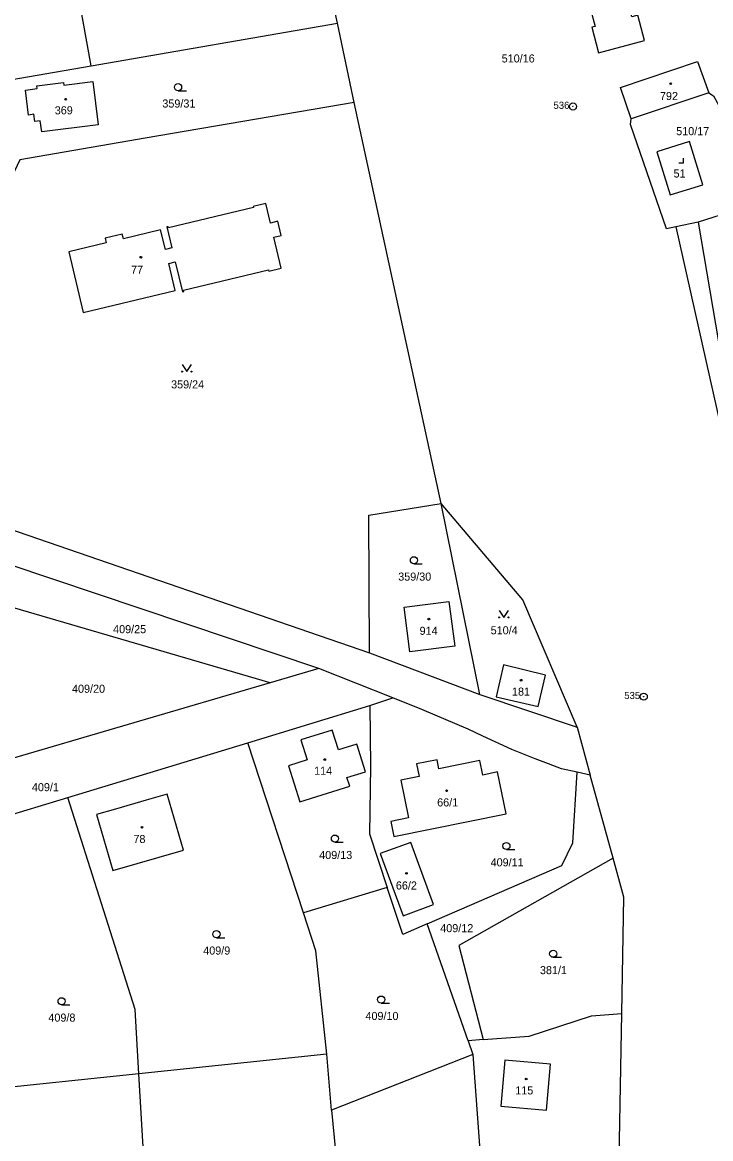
# Model space of a CAD drawing. Extents: x -725728 to -720881, y -1068679 to -1063504.
# Drawn here: x -723991.6 to -723846.7, y -1067188.2 to -1066953 of the extents above; entities that cross this region are included whole.
import ezdxf

# ---------------------------------------------------------------- set-up
doc = ezdxf.new("R2010")
doc.units = 0
for name, color, linetype in [('Hranice parcel', 7, 'Continuous'), ('Parcelní čísla', 7, 'Continuous'), ('Značky bodu BP', 7, 'Continuous'), ('Značky budov', 7, 'Continuous'), ('Značky kultur', 7, 'Continuous')]:
    doc.layers.add(name, color=color, linetype=linetype)

# ---------------------------------------------------------------- blocks, each defined once
blk = doc.blocks.new('4.02_3')
at = {"layer": 'Značky budov'}
blk.add_circle((-0.001, 0), 0.0175, dxfattribs=at)
blk = doc.blocks.new('4.02_4')
at = {"layer": 'Značky budov'}
blk.add_circle((-0.001, 0), 0.0175, dxfattribs=at)
blk = doc.blocks.new('3.04_2')
at = {"layer": 'Značky kultur'}
blk.add_line((0.001, 0), (0.176, 0), dxfattribs=at)
blk.add_circle((0.001, 0.075), 0.075, dxfattribs=at)
blk = doc.blocks.new('3.04_3')
at = {"layer": 'Značky kultur'}
blk.add_line((0.001, 0), (0.176, 0), dxfattribs=at)
blk.add_circle((0.001, 0.075), 0.075, dxfattribs=at)
blk = doc.blocks.new('3.19_1')
at = {"layer": 'Značky kultur'}
for p, q in [((-0.1, 0), (0, 0)), ((0, 0), (0, 0.1))]:
    blk.add_line(p, q, dxfattribs=at)
blk = doc.blocks.new('3.14_1')
at = {"layer": 'Značky kultur'}
blk.add_lwpolyline([(-0.1, 0.15), (0, 0), (0.1, 0.15)], dxfattribs=at)
for centre in [(-0.1, 0), (0.1, 0)]:
    blk.add_circle(centre, 0.01, dxfattribs=at)
blk = doc.blocks.new('3.14_2')
at = {"layer": 'Značky kultur'}
blk.add_lwpolyline([(-0.1, 0.15), (0, 0), (0.1, 0.15)], dxfattribs=at)
for centre in [(-0.1, 0), (0.1, 0)]:
    blk.add_circle(centre, 0.01, dxfattribs=at)
blk = doc.blocks.new('1.01_1')
at = {"layer": 'Značky bodu BP'}
for radius in [0.075, 0.003]:
    blk.add_circle((0, 0), radius, dxfattribs=at)

msp = doc.modelspace()

# ---------------------------------------------------------------- linework, layer by layer
at = {"layer": 'Hranice parcel'}
for p, q in [((-723925.22, -1066953.16), (-723933.5, -1066916.52)), ((-723977.15, -1066962.13), (-723983.92, -1066923.79)), ((-723977.15, -1066962.13), (-723925.22, -1066953.16)), ((-723921.75, -1066969.85), (-723925.22, -1066953.16)), ((-723990.33, -1066972.54), (-723990.96, -1066967.26)), ((-723847.03, -1066967.84), (-723863.43, -1066973.35)), ((-723903.41, -1067054.42), (-723921.75, -1066969.85)), ((-723863.58, -1066974.5), (-723863.43, -1066973.35)), ((-723855.98, -1066996.48), (-723863.58, -1066974.5)), ((-723841.1, -1066992.46), (-723849.33, -1066995.12)), ((-723853.97, -1066996.11), (-723855.98, -1066996.48)), ((-723849.33, -1066995.12), (-723853.97, -1066996.11)), ((-723853.97, -1066996.11), (-723835.5, -1067078.81)), ((-723849.33, -1066995.12), (-723845, -1067020.29)), ((-723895.28, -1067094.66), (-723903.41, -1067054.42)), ((-724004.3, -1067056.3), (-723918.53, -1067085.86)), ((-723929.19, -1067089.18), (-723994.57, -1067067.16)), ((-723939.41, -1067092.18), (-723994.9, -1067075.98)), ((-723918.53, -1067085.86), (-723895.28, -1067094.66)), ((-723929.19, -1067089.18), (-723939.41, -1067092.18)), ((-723913.59, -1067095.34), (-723929.19, -1067089.18)), ((-723939.41, -1067092.18), (-723999.15, -1067109.72)), ((-723918.46, -1067096.97), (-723913.59, -1067095.34)), ((-723895.28, -1067094.66), (-723874.79, -1067101.51)), ((-723944.15, -1067104.79), (-723918.46, -1067096.97)), ((-723874.79, -1067101.51), (-723872.02, -1067111.6)), ((-723982.05, -1067116.32), (-723944.15, -1067104.79)), ((-723932.41, -1067140.65), (-723944.15, -1067104.79)), ((-723872.02, -1067111.6), (-723874.75, -1067111.02)), ((-723867.2, -1067129.12), (-723872.02, -1067111.6)), ((-724020.45, -1067128.01), (-723982.05, -1067116.32)), ((-723914.77, -1067135.27), (-723932.41, -1067140.65)), ((-723897.76, -1067167.61), (-723906.39, -1067142.98)), ((-723894.54, -1067167.36), (-723897.76, -1067167.61)), ((-723897.76, -1067167.61), (-723896.76, -1067170.46)), ((-723927.46, -1067170.44), (-723967.05, -1067174.58)), ((-723926.49, -1067182.21), (-723927.46, -1067170.44)), ((-723896.76, -1067170.46), (-723926.49, -1067182.21)), ((-723896.76, -1067170.46), (-723893.86, -1067210.19)), ((-723964.01, -1067227.01), (-723967.05, -1067174.58))]:
    msp.add_line(p, q, dxfattribs=at)
for points in [[(-723865.06, -1066945.05), (-723863.82, -1066944.72), (-723865.54, -1066938.19), (-723864, -1066937.79), (-723865.18, -1066933.3), (-723866.72, -1066933.7), (-723867.67, -1066930.11), (-723877.34, -1066932.66), (-723876.39, -1066936.25), (-723878.38, -1066936.77), (-723877.19, -1066941.26), (-723875.21, -1066940.74), (-723873.49, -1066947.27), (-723872.8, -1066947.09), (-723871.02, -1066953.86), (-723871.7, -1066954.04), (-723870.29, -1066959.4), (-723860.62, -1066956.85), (-723862.03, -1066951.49), (-723863.27, -1066951.82), (-723865.06, -1066945.05)], [(-723863.43, -1066973.35), (-723865.65, -1066966.69), (-723849.44, -1066961.27), (-723847.03, -1066967.84)], [(-724012.29, -1067001.71), (-724017.4, -1066969.08), (-723977.15, -1066962.13)], [(-723990.96, -1066967.26), (-723988.49, -1066966.95), (-723988.56, -1066966.35), (-723982.94, -1066965.64), (-723982.87, -1066966.23), (-723976.78, -1066965.46), (-723975.63, -1066974.56), (-723987.5, -1066976.07), (-723987.85, -1066973.74), (-723988.99, -1066973.91), (-723989.22, -1066972.37), (-723990.33, -1066972.54)], [(-723847.03, -1066967.84), (-723846.06, -1066968.51), (-723844.52, -1066971.28)], [(-723921.75, -1066969.85), (-723965.76, -1066977.41), (-723992.14, -1066981.96), (-724000.49, -1066999.63)], [(-723851.1, -1066978.13), (-723857.98, -1066980.25), (-723855.18, -1066989.35), (-723848.3, -1066987.23), (-723851.1, -1066978.13)], [(-723943.01, -1066991.8), (-723942.96, -1066992.02), (-723960.85, -1066996.29), (-723960.91, -1066996.05), (-723961.18, -1066996.11), (-723960.12, -1067000.54), (-723961.5, -1067000.87), (-723962.49, -1066996.75), (-723970.33, -1066998.63), (-723970.57, -1066997.63), (-723974.17, -1066998.49), (-723973.93, -1066999.49), (-723981.83, -1067001.38), (-723978.78, -1067014.12), (-723959.44, -1067009.49), (-723960.8, -1067003.82), (-723959.42, -1067003.49), (-723957.91, -1067009.79), (-723957.62, -1067009.72), (-723957.68, -1067009.45), (-723939.81, -1067005.18), (-723939.74, -1067005.43), (-723937.1, -1067004.8), (-723938.65, -1066998.25), (-723937.08, -1066997.88), (-723937.78, -1066994.91), (-723939.36, -1066995.29), (-723940.35, -1066991.17), (-723943.01, -1066991.8)], [(-723918.53, -1067085.86), (-723918.65, -1067056.82), (-723903.41, -1067054.42)], [(-723874.79, -1067101.51), (-723886.24, -1067074.7), (-723903.41, -1067054.42)], [(-723911.2, -1067076.26), (-723901.79, -1067075.05), (-723900.57, -1067084.48), (-723910, -1067085.67), (-723911.2, -1067076.26)], [(-723881.44, -1067090.57), (-723890.29, -1067088.4), (-723891.85, -1067095.12), (-723883, -1067097.18), (-723881.44, -1067090.57)], [(-723874.75, -1067111.02), (-723878.11, -1067110.31), (-723880.82, -1067109.26), (-723883.63, -1067108.17), (-723888.55, -1067106.25), (-723894.61, -1067103.4), (-723897.75, -1067101.92), (-723907.47, -1067097.76), (-723913.59, -1067095.34)], [(-723918.46, -1067096.97), (-723918.33, -1067109.72), (-723918.53, -1067123.97), (-723914.77, -1067135.27)], [(-723919.32, -1067110.9), (-723921.21, -1067105.1), (-723925.07, -1067106.32), (-723926.4, -1067102.13), (-723932.98, -1067104.21), (-723931.65, -1067108.4), (-723935.59, -1067109.65), (-723933.17, -1067117.28), (-723922.68, -1067113.96), (-723923.26, -1067112.14), (-723919.32, -1067110.9)], [(-723889.74, -1067119.75), (-723891.53, -1067110.92), (-723894.64, -1067111.66), (-723895.27, -1067108.57), (-723903.9, -1067110.32), (-723904.29, -1067108.37), (-723908.61, -1067109.24), (-723908.07, -1067111.89), (-723911.89, -1067112.66), (-723910.27, -1067120.65), (-723914, -1067121.4), (-723913.36, -1067124.54), (-723889.74, -1067119.75)], [(-723906.39, -1067142.98), (-723878, -1067130.64), (-723875.71, -1067125.86), (-723874.75, -1067111.02)], [(-723967.05, -1067174.58), (-723967.83, -1067161.04), (-723982.05, -1067116.32)], [(-723972.57, -1067131.75), (-723957.69, -1067127.42), (-723961.13, -1067115.61), (-723965.56, -1067116.9), (-723971.98, -1067118.77), (-723976.01, -1067119.95), (-723972.57, -1067131.75)], [(-723905.01, -1067138.89), (-723909.81, -1067125.8), (-723916.24, -1067128.15), (-723911.44, -1067141.25), (-723905.01, -1067138.89)], [(-723867.2, -1067129.12), (-723899.69, -1067147.52), (-723894.54, -1067167.36)], [(-723865.37, -1067161.89), (-723864.93, -1067137.36), (-723867.2, -1067129.12)], [(-723906.39, -1067142.98), (-723911.46, -1067145.19), (-723914.77, -1067135.27)], [(-723927.46, -1067170.44), (-723929.79, -1067148.64), (-723932.41, -1067140.65)], [(-723894.54, -1067167.36), (-723884.91, -1067166.62), (-723871.77, -1067162.32), (-723865.37, -1067161.89)], [(-723893.86, -1067210.19), (-723866.25, -1067211.52), (-723865.37, -1067161.89)], [(-723890.04, -1067171.72), (-723890.87, -1067181.38), (-723881.2, -1067182.21), (-723880.38, -1067172.54), (-723890.04, -1067171.72)], [(-723967.05, -1067174.58), (-724000.78, -1067178.1), (-724006.45, -1067177.73)], [(-723926.49, -1067182.21), (-723922.82, -1067220.4), (-723931.4, -1067214.82), (-723950.41, -1067222.53)]]:
    msp.add_lwpolyline(points, dxfattribs=at)

# ---------------------------------------------------------------- block references
at = {"layer": 'Značky bodu BP', "xscale": 10, "yscale": 10}
for p in [(-723875.66, -1066970.72), (-723860.76, -1067095.09)]:
    msp.add_blockref('1.01_1', p, dxfattribs=at)
at = {"layer": 'Značky budov', "xscale": 10, "yscale": 10}
for name, p in [('4.02_4', (-723855.07, -1066965.92)), ('4.02_3', (-723982.48, -1066969.2)), ('4.02_3', (-723966.65, -1067002.49)), ('4.02_3', (-723905.99, -1067078.75)), ('4.02_4', (-723886.56, -1067091.63)), ('4.02_3', (-723927.92, -1067108.34)), ('4.02_4', (-723902.26, -1067114.92)), ('4.02_3', (-723966.4, -1067122.6)), ('4.02_3', (-723910.71, -1067132.31)), ('4.02_4', (-723885.49, -1067175.67))]:
    msp.add_blockref(name, p, dxfattribs=at)
at = {"layer": 'Značky kultur', "xscale": 10, "yscale": 10}
for name, p in [('3.04_3', (-723958.83, -1066967.4)), ('3.19_1', (-723852.4, -1066982.61)), ('3.14_1', (-723956.99, -1067026.58)), ('3.04_2', (-723909.16, -1067067.09)), ('3.14_2', (-723890.22, -1067078.4)), ('3.04_2', (-723925.8, -1067125.75)), ('3.04_2', (-723889.69, -1067127.3)), ('3.04_3', (-723950.75, -1067145.89)), ('3.04_2', (-723879.83, -1067150.01)), ('3.04_2', (-723983.36, -1067160.02)), ('3.04_3', (-723916.06, -1067159.67))]:
    msp.add_blockref(name, p, dxfattribs=at)

# ---------------------------------------------------------------- texts
at = {"layer": 'Parcelní čísla'}
for s, p in [('510/16', (-723890.67, -1066961.45)), ('792', (-723857.34, -1066969.37)), ('369', (-723984.79, -1066972.38)), ('359/31', (-723962.13, -1066970.95)), ('510/17', (-723853.92, -1066976.77)), ('51', (-723854.48, -1066985.69)), ('77', (-723968.72, -1067005.97)), ('359/24', (-723960.29, -1067030.13)), ('359/30', (-723912.46, -1067070.64)), ('409/25', (-723972.5, -1067081.71)), ('914', (-723907.96, -1067082.06)), ('510/4', (-723892.99, -1067081.95)), ('409/20', (-723981.15, -1067094.27)), ('181', (-723888.5, -1067094.87)), ('114', (-723930.17, -1067111.55)), ('409/1', (-723989.6, -1067115.01)), ('66/1', (-723904.26, -1067118.22)), ('78', (-723968.22, -1067125.93)), ('409/13', (-723929.1, -1067129.3)), ('409/11', (-723893, -1067130.85)), ('66/2', (-723912.95, -1067135.73)), ('409/12', (-723903.61, -1067144.72)), ('409/9', (-723953.52, -1067149.44)), ('381/1', (-723882.61, -1067153.56)), ('409/10', (-723919.36, -1067163.22)), ('409/8', (-723986.13, -1067163.57)), ('115', (-723887.81, -1067178.91))]:
    msp.add_text(s, height=1.7, dxfattribs=at).set_placement(p)
at = {"layer": 'Značky bodu BP'}
for s, p in [('536', (-723879.76, -1066971.22)), ('535', (-723864.86, -1067095.59))]:
    msp.add_text(s, height=1.5, dxfattribs=at).set_placement(p)

doc.saveas('drawing.dxf')
